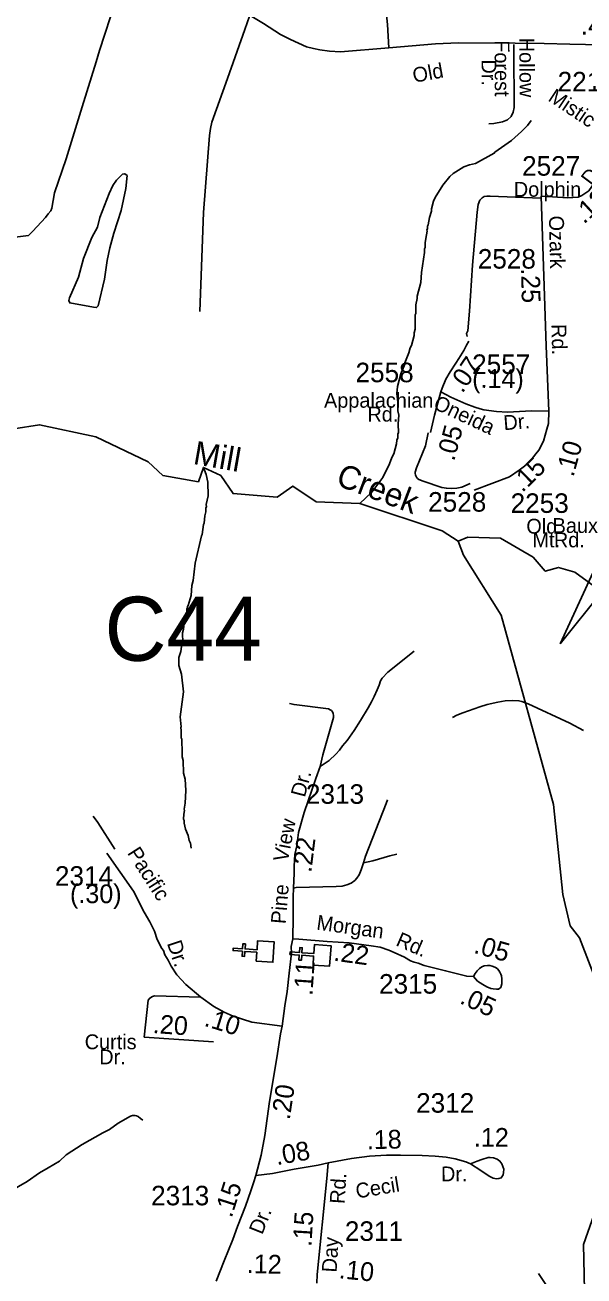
# Model space of a CAD drawing. Extents: x 1547597 to 1699558, y 810033 to 920809.
# Drawn here: x 1635460 to 1639035, y 882486 to 890487 of the extents above; entities that cross this region are included whole.
import ezdxf

# ---------------------------------------------------------------- set-up
doc = ezdxf.new("R2010")
doc.units = 0
for name, color, linetype in [('Exist Cultural Church CELL', 7, 'Continuous'), ('Exist Hydrographic Creek Single Shore', 7, 'Continuous'), ('Exist Hydrographic Creek Single Shore Label', 7, 'Continuous'), ('Exist Hydrographic Misc Water Feature', 7, 'Continuous'), ('Exist Road Non-System Type 51', 7, 'Continuous'), ('Exist Road Non-System Type 51 Label', 7, 'Continuous'), ('Exist Road Primary NC Attributed', 7, 'Continuous'), ('Exist Road Primary NC Label', 7, 'Continuous'), ('Exist Road Primary NC Service Mileage Hundredths English Label', 7, 'Continuous'), ('Exist Road Secondary Mileage Hundredths English Label', 7, 'Continuous'), ('Exist Road Secondary Structure Culvert Attributed CELL', 7, 'Continuous'), ('Exist Road Secondary Structure Culvert Number Label', 7, 'Continuous'), ('Exist Road Secondary Type 41 Attributed', 7, 'Continuous'), ('Exist Road Secondary Type 51 Attributed', 7, 'Continuous'), ('Exist Road Secondary Type 51 Label', 7, 'Continuous'), ('Exist Road Secondary Type 51 Number Label', 7, 'Continuous')]:
    doc.layers.add(name, color=color, linetype=linetype)

msp = doc.modelspace()

# ---------------------------------------------------------------- linework, layer by layer
at = {"layer": 'Exist Cultural Church CELL'}
for points in [[(1636938.6, 884499.3), (1636942.4, 884556.1), (1636866.5, 884561.4), (1636864.2, 884529.5), (1636848.3, 884530.6), (1636850.5, 884562.5), (1636790.5, 884566.7), (1636791.7, 884582.7), (1636851.6, 884578.5), (1636853.9, 884610.4), (1636869.8, 884609.3), (1636867.6, 884577.4), (1636943.5, 884572.1), (1636947.7, 884629.6), (1637053.9, 884622.2), (1637044.8, 884491.9)], [(1637301.9, 884474.6), (1637305.8, 884531.4), (1637229.8, 884536.7), (1637227.6, 884504.8), (1637211.7, 884505.9), (1637213.9, 884537.8), (1637153.9, 884542), (1637155, 884558), (1637215, 884553.8), (1637217.2, 884585.7), (1637233.2, 884584.6), (1637230.9, 884552.7), (1637306.9, 884547.4), (1637311, 884604.9), (1637417.2, 884597.5), (1637408.1, 884467.2)]]:
    msp.add_lwpolyline(points, close=True, dxfattribs=at)
at = {"layer": 'Exist Hydrographic Creek Single Shore'}
for points in [[(1635388.3, 887904.6), (1635553.4, 887929.9), (1635913.3, 887853.1), (1636246.5, 887693.9), (1636341.7, 887604.6), (1636569.2, 887565.9), (1636601, 887657.3), (1636711.9, 887605.2), (1636790, 887489.8), (1637072.6, 887467.5), (1637173, 887538.2), (1637321.7, 887437.7), (1637600.5, 887426.6), (1638127, 887252.5), (1638229.6, 887185.5)], [(1639148.8, 886862), (1638975, 886987.3), (1638872, 887017.6), (1638787.2, 886993.4), (1638710.4, 887082.3), (1638500.3, 887203.7), (1638292.3, 887211.7), (1638229.6, 887185.5)], [(1639039.7, 882297), (1639031, 882687.5), (1639195, 883153.6), (1639240, 883379.2), (1639254, 883871.3), (1639199, 884144.9), (1639005, 884647.8), (1638947, 884724.5), (1638900, 884925.7), (1638840, 885501.4), (1638503.9, 886713), (1638264, 887096.5), (1638229.6, 887185.5)]]:
    msp.add_lwpolyline(points, dxfattribs=at)
at = {"layer": 'Exist Hydrographic Misc Water Feature'}
for points in [[(1638696, 889876.5), (1638673.5, 889844.9), (1638634.9, 889805.6), (1638570, 889748.7), (1638464.8, 889672.5), (1638460.7, 889666.5), (1638341.6, 889600.6), (1638301.6, 889593.2), (1638265.4, 889579.9), (1638198.6, 889537.1), (1638176.4, 889517.4), (1638131.5, 889462.1), (1638082.3, 889383), (1638071.8, 889359.2), (1638059.1, 889311.4), (1638058.8, 889295.4), (1638046.2, 889255.6), (1638037.3, 889207.7), (1638033.2, 889199.8), (1638033, 889183.9), (1638028.8, 889176), (1638030.7, 889167.9), (1638028.3, 889144), (1638019.6, 889096.1), (1638019.1, 889064.1), (1638014.9, 889056.2), (1638014.6, 889032.2), (1637996.4, 888904.5), (1637991.4, 888840.6), (1637968, 888752.9), (1637967.7, 888736.9), (1637959.1, 888697.2), (1637958.2, 888641.2), (1637954.1, 888633.2), (1637954.6, 888541.2), (1637948.2, 888517.3), (1637947.9, 888501.3), (1637930.9, 888437.7), (1637922.6, 888421.8), (1637914.1, 888389.9), (1637889.1, 888326.3), (1637889, 888318.3), (1637864, 888254.8), (1637842.6, 888175.1), (1637837.9, 888129.3), (1637845.1, 888075.1), (1637844.2, 888019.2), (1637849.7, 887991.1), (1637846.9, 887935.1), (1637847.9, 887879.1), (1637843.8, 887871.1), (1637843.4, 887847.1), (1637837.1, 887831.2), (1637834.8, 887807.3), (1637817.7, 887743.6), (1637805.3, 887719.8), (1637790.7, 887680), (1637747.3, 887592.8), (1637677.8, 887498), (1637600.5, 887426.6)], [(1635801, 888873.4), (1635744.8, 888742.4), (1635739.9, 888724.3), (1635745.8, 888709.1), (1635898.3, 888681.2), (1635917.9, 888679.3), (1635928.7, 888691.3), (1635967.3, 888860.4), (1635985.6, 888981.3), (1636003.3, 889061.3), (1636027.3, 889156.4), (1636074.7, 889301.1), (1636103.8, 889440.1), (1636112.5, 889523.2), (1636097.6, 889535.5), (1636083.9, 889532.8), (1636044, 889495.4), (1636020.9, 889459.4), (1635997.5, 889408.3), (1635937.9, 889256.1), (1635923.5, 889194.2), (1635887.7, 889128.1), (1635834.4, 888992.5), (1635801, 888873.4)], [(1636523.2, 885221.7), (1636517.8, 885253.8), (1636510, 885269.9), (1636502.6, 885302.1), (1636485.2, 885342.4), (1636477.9, 885382.5), (1636478.1, 885398.5), (1636474.3, 885406.6), (1636474.8, 885438.6), (1636479.2, 885462.5), (1636477.3, 885470.6), (1636484, 885510.5), (1636489.3, 885590.3), (1636484.4, 885662.4), (1636473.1, 885702.6), (1636470.3, 885782.7), (1636464.8, 885806.8), (1636465.8, 885870.7), (1636461.9, 885878.7), (1636462.6, 885918.7), (1636458.8, 885926.8), (1636459.5, 885974.8), (1636455.8, 885992.8), (1636457.9, 885998.8), (1636452.9, 886062.9), (1636473.5, 886222.5), (1636461.3, 886334.8), (1636444.3, 886391), (1636443.1, 886441.1), (1636455.7, 886478.8), (1636460.2, 886510.8), (1636468.6, 886534.6), (1636467.7, 886598.7), (1636474, 886622.6), (1636481.2, 886696.4), (1636489.5, 886718.2), (1636489.7, 886728.3), (1636493.8, 886734.2), (1636494.1, 886752.1), (1636498.2, 886758.1), (1636498.3, 886768.1), (1636502.4, 886774), (1636521.5, 886837.6), (1636526.5, 886901.6), (1636535, 886933.4), (1636548.9, 887045.3), (1636587.6, 887220.6), (1636591.8, 887228.5), (1636600.9, 887292.4), (1636605, 887300.2), (1636609.8, 887348.1), (1636616.1, 887372), (1636616.5, 887398.1), (1636620.6, 887404), (1636618.9, 887420), (1636631.8, 887475.8), (1636629.3, 887563.8), (1636618, 887612), (1636601, 887657.3)]]:
    msp.add_lwpolyline(points, dxfattribs=at)
at = {"layer": 'Exist Road Non-System Type 51'}
for points in [[(1636100.5, 890821.6), (1636085.6, 890786.8), (1636040.9, 890644.4), (1635936.7, 890323.6), (1635914.1, 890251.8), (1635825.5, 889962.6), (1635722.8, 889631.7), (1635648.1, 889412.5), (1635630.7, 889315.6), (1635625.1, 889298.9), (1635608.9, 889279), (1635590.6, 889255.2), (1635510, 889168), (1635481.8, 889140.1), (1635240.7, 889110.7), (1635122, 889026.3)], [(1636896.4, 890543.3), (1636864.9, 890457.2), (1636754.1, 890144), (1636655, 889865.1), (1636646.8, 889825.2), (1636640.3, 889779.1), (1636602.1, 889287.8), (1636578.4, 888655.2)], [(1638585.1, 890361.9), (1638586.5, 890300.3), (1638587.7, 889984.5), (1638587.3, 889958.5), (1638581.1, 889928.6), (1638569, 889902.6), (1638544.7, 889880.9), (1638512.6, 889867.1), (1638458.6, 889857.6), (1638426.5, 889854.1)], [(1638758.9, 889379.7), (1638435.2, 889392.6), (1638415.2, 889392.8), (1638395.3, 889389), (1638383.1, 889381), (1638369.1, 889367.3), (1638358.9, 889339.3), (1638352.5, 889289.4), (1638321.3, 888949.8), (1638302.8, 888656), (1638290.9, 888531.1), (1638283.7, 888514.4), (1638288.2, 888494.4)], [(1638306.4, 887553.8), (1638252.5, 887531.3), (1638221.3, 887524.5), (1638190.5, 887521.9), (1638155.3, 887523.5), (1638126.5, 887528.4), (1638006.9, 887569.5), (1637979.1, 887579.9), (1637969.7, 887587.3), (1637963.2, 887594), (1637958.6, 887603.9), (1637956.5, 887610.1), (1637955.3, 887618.4), (1637955.4, 887626), (1637963.6, 887654), (1638021.1, 887794.5), (1638038.3, 887877.3)], [(1637947.6, 886480.9), (1637919.6, 886459.3), (1637820.9, 886380.4), (1637779.2, 886346.7), (1637744.2, 886310), (1637734.1, 886293), (1637723.9, 886265.1), (1637711.5, 886235.2), (1637693.2, 886191.3), (1637674.9, 886157.7), (1637654.5, 886119.9), (1637605.8, 886038.2), (1637564.1, 885974.4), (1637520.2, 885911.3), (1637490.5, 885875.5), (1637470.3, 885849.7), (1637447.4, 885823.7), (1637405.7, 885782.1), (1637347.3, 885744.7)], [(1637347.3, 885744.7), (1637364, 885818.6), (1637432.1, 886058), (1637432.2, 886069.8), (1637430.4, 886082.6), (1637426.5, 886093.9), (1637420.6, 886102), (1637411.7, 886107.6), (1637400.6, 886112), (1637181.1, 886140.1), (1637151, 886146.3)], [(1639032.1, 885975), (1638943.1, 886021.3), (1638678.2, 886146), (1638636.2, 886158.9), (1638618.3, 886164.5), (1638576.5, 886166.5), (1638530.4, 886163.2), (1638484.2, 886155.8), (1638416.3, 886140.4), (1638368.2, 886126.7), (1638259.7, 886087.9), (1638221.8, 886072.3), (1638193.5, 886058.4)], [(1637778.5, 885530.4), (1637768.5, 885508.4), (1637637.5, 885169.8), (1637623.9, 885127.7)], [(1636033.6, 885214.9), (1635924.6, 885385.6), (1635895, 885425.8)], [(1637837.5, 885184), (1637793.5, 885172.5), (1637683.2, 885141.5), (1637623.9, 885127.7)], [(1637623.9, 885127.7), (1637608.8, 885084.2), (1637596.5, 885052.2), (1637582.3, 885030.3), (1637568.1, 885014.5), (1637546, 884998.8), (1637518.1, 884987), (1637487.8, 884979.2), (1637449.9, 884977.5), (1637193.8, 884969.9), (1637177.9, 884966.2)], [(1636213.2, 883482.4), (1636197.8, 883493.7), (1636183.9, 883505.8), (1636172.6, 883509.7), (1636164, 883512), (1636148.2, 883511.4), (1636134.1, 883508.2), (1636055.7, 883463), (1635999.3, 883423.5), (1635957.2, 883402), (1635824.5, 883327.2), (1635724, 883260.2), (1635679.6, 883220.5), (1635607.3, 883177.4), (1635553, 883145.8), (1635472.7, 883090.6), (1635418.3, 883057.1), (1635321.3, 883003), (1635260.4, 883006.7), (1635210.6, 883008.5), (1635164.2, 883038.9)], [(1639229.6, 882228.4), (1639166.8, 882231.2), (1639073.2, 882233.6), (1639042.9, 882236.4), (1639027, 882240.5), (1639007.4, 882244.5), (1638971.8, 882255.2), (1638931.4, 882273.3), (1638907.5, 882289.6), (1638885.7, 882309.6), (1638824.3, 882380.3), (1638744.1, 882500.8)]]:
    msp.add_lwpolyline(points, dxfattribs=at)
at = {"layer": 'Exist Road Primary NC Attributed'}
for points in [[(1637786.1, 890341.5), (1637478.3, 890315.8), (1637407, 890320), (1637345.9, 890328.9), (1637305.5, 890335.8), (1637259.4, 890347.3), (1637157.7, 890395), (1637094.7, 890426.9), (1636984.6, 890497.3), (1636857.7, 890572.8), (1636794.3, 890610), (1636729.8, 890647.8), (1636689.4, 890671.9), (1636649.8, 890689.7), (1636611, 890708.6), (1636579, 890719.1), (1636509.8, 890743.2), (1636430.4, 890763.6), (1636185.5, 890811.3), (1636009.4, 890841.5), (1635859.5, 890864.6), (1635709.4, 890893.7), (1635576.7, 890916.7), (1635502.3, 890929.9)], [(1640065, 890415), (1639852, 890369.3), (1639752.9, 890354.6), (1639694.7, 890352.5), (1639627.1, 890350.4), (1639514.3, 890352.5), (1639420.5, 890352.5), (1639268.7, 890357.3), (1639043.7, 890362), (1638943.1, 890363.6), (1638778.9, 890368.8), (1638595.2, 890369.8), (1638232.3, 890373.5), (1638085, 890365.7), (1637786.1, 890341.5)]]:
    msp.add_lwpolyline(points, dxfattribs=at)
at = {"layer": 'Exist Road Secondary Structure Culvert Attributed CELL'}
msp.add_lwpolyline([(1638881.4, 886529.8), (1639216.8, 887256.1), (1639289.5, 886459.5), (1639148.8, 886862)], close=True, dxfattribs=at)
at = {"layer": 'Exist Road Secondary Type 41 Attributed'}
for points in [[(1636584.6, 884269.3), (1636489.2, 884350.9), (1636431.5, 884412.6), (1636393.8, 884466.3), (1636375.9, 884506), (1636353.9, 884538.8), (1636345.6, 884566.6), (1636335.4, 884579.3), (1636304.8, 884638), (1636288.2, 884690.8), (1636257.9, 884749.7), (1636221.7, 884811.8), (1636154.5, 884946.3), (1635983.8, 885189.6)], [(1636584.6, 884269.3), (1636287.9, 884276.8), (1636275, 884272.8), (1636258.1, 884262.9), (1636247.2, 884250), (1636221.4, 884013.3)], [(1637105.2, 884084.4), (1636910.5, 884108.2), (1636791.3, 884147.3), (1636732.9, 884172.4), (1636668, 884209.7), (1636584.6, 884269.3)], [(1636221.4, 884013.3), (1636665.5, 883982.4)]]:
    msp.add_lwpolyline(points, dxfattribs=at)
at = {"layer": 'Exist Road Secondary Type 51 Attributed'}
for points in [[(1637786.1, 890341.5), (1637777.6, 890489.8), (1637767, 890595.3), (1637756, 890705.8), (1637743.9, 890826.7), (1637730.4, 890961.9), (1637716, 891105.5), (1637686.3, 891403.5)], [(1639325.2, 889580.1), (1639275.4, 889592.3), (1639244.5, 889586.4), (1639216.9, 889580.3), (1639181.1, 889565.2), (1639142.4, 889533.9), (1639107.5, 889487.8), (1639065.2, 889427.1), (1639020.6, 889397), (1638997.7, 889386.1), (1638930.4, 889381.4), (1638832.2, 889387.4), (1638761.4, 889391.2)], [(1638761.4, 889391.2), (1638762.4, 889325.8), (1638793.7, 888434.1), (1638809.3, 888017.1)], [(1638119.3, 888140.8), (1638127.3, 888164.8), (1638150.9, 888222.6), (1638178.2, 888268.9), (1638214.9, 888324.9), (1638234.9, 888353.3), (1638266.9, 888404.2), (1638283.6, 888438.3), (1638297.5, 888463.8)], [(1638052.1, 887879.5), (1638079, 887990.8), (1638119.3, 888140.8)], [(1638809.3, 888017.1), (1638699.6, 888018.2), (1638546.1, 888011), (1638474.9, 888013.9), (1638393.8, 888024.8), (1638369.8, 888032.1), (1638335.6, 888041.9), (1638278, 888064.7), (1638183.1, 888106.1), (1638119.3, 888140.8)], [(1638809.3, 888017.1), (1638807.9, 887938.4), (1638797, 887901), (1638775.2, 887824.6), (1638745, 887767.6), (1638726.8, 887743.6), (1638689, 887695.2), (1638653.4, 887664.2), (1638619.2, 887638.7), (1638559, 887597.8), (1638333.2, 887511.5)], [(1637172.8, 884642.3), (1637175.3, 884781.1), (1637175.3, 884909.7), (1637177.9, 884966.2), (1637180.5, 885061.4), (1637180.5, 885107.7), (1637185.6, 885182.2), (1637197.5, 885235.9), (1637209.6, 885322.2), (1637245.9, 885449.4), (1637320.1, 885667.5), (1637347.3, 885744.7)], [(1637105.2, 884084.4), (1637121.1, 884213.7), (1637137, 884305.2), (1637149, 884422.5), (1637164.9, 884549.8), (1637162.5, 884593.4), (1637172.8, 884642.3)], [(1637172.8, 884642.3), (1637211.2, 884640.6), (1637393, 884624.9), (1637532.9, 884615.6), (1637672.6, 884596.4), (1637730.7, 884587.8), (1637786.3, 884569.2), (1637820.2, 884554.9), (1637886.1, 884524.4), (1637925.8, 884502.2), (1637949.6, 884491.9), (1637973.5, 884485.6), (1638011.5, 884471.4), (1638149.1, 884438), (1638284.8, 884402.8), (1638328.6, 884400.5)], [(1638328.6, 884400.5), (1638338.8, 884420.3), (1638351.9, 884436.3), (1638367.1, 884452.2), (1638381.3, 884461.9), (1638397.2, 884469.8), (1638417.5, 884472.1), (1638433.3, 884471.4), (1638447.8, 884467.3), (1638465.1, 884461.2), (1638474, 884456.2), (1638481.1, 884451), (1638489.5, 884438.9), (1638495.5, 884429.1), (1638502.8, 884416.8), (1638506.6, 884404.9), (1638509.2, 884387), (1638510, 884373.1)], [(1638510, 884373.1), (1638510.2, 884368.8), (1638508.2, 884354.8), (1638502.1, 884330.9), (1638496.6, 884325.6), (1638487.9, 884321), (1638475.8, 884319.1), (1638453.9, 884321.3), (1638439.9, 884323.4), (1638414.1, 884335.3), (1638388.2, 884349.9), (1638354.4, 884372.2), (1638340.3, 884386.7), (1638328.6, 884400.5)], [(1636935.6, 883128.6), (1636969.4, 883258.1), (1636992.9, 883383.6), (1637023.6, 883600.7), (1637069.3, 883879.9), (1637093.2, 884035), (1637105.2, 884084.4)], [(1637398.1, 883208.3), (1637548, 883236.1), (1637662.1, 883251.8), (1637772.7, 883257.6), (1637860.8, 883258.6), (1638000.5, 883255.5), (1638083.1, 883251.3), (1638152.3, 883245), (1638211.6, 883234), (1638278.2, 883215.1), (1638309.6, 883203.6)], [(1636935.6, 883128.6), (1637042, 883141.7), (1637180.5, 883167.9), (1637335.3, 883195.3), (1637398.1, 883208.3)], [(1637325.9, 882439.4), (1637328.4, 882495.4), (1637389.2, 883109.2), (1637398.1, 883208.3)], [(1638309.6, 883203.6), (1638350.6, 883220.5), (1638380.4, 883230.3), (1638421.9, 883244), (1638435, 883244), (1638454.9, 883241.4), (1638478.5, 883233.5), (1638497.4, 883220.9), (1638509.9, 883203.6), (1638516.2, 883185.2), (1638521.5, 883167.9)], [(1638521.5, 883167.9), (1638519.9, 883147.5), (1638517.3, 883133.3), (1638505, 883112.9), (1638489.2, 883108.7), (1638476.1, 883107.1), (1638454.6, 883110.8), (1638428.4, 883123.4), (1638374.2, 883160.2), (1638309.6, 883203.6)], [(1636682.9, 882453.2), (1636733.5, 882583.3), (1636788, 882719.1), (1636818.4, 882801.4), (1636869, 882931.4), (1636904.1, 883030.6), (1636921.4, 883080.4), (1636935.6, 883128.6)]]:
    msp.add_lwpolyline(points, dxfattribs=at)

# ---------------------------------------------------------------- texts
at = {"layer": 'Exist Hydrographic Creek Single Shore Label'}
for s, rotation, p in [('Mill', 350.02598, (1636529.5, 887680)), ('Creek', 339.26834, (1637440.6, 887546.9))]:
    msp.add_text(s, height=150, rotation=rotation, dxfattribs=at).set_placement(p)
at = {"layer": 'Exist Road Non-System Type 51 Label'}
for s, p in [('Forest', (1638463, 890389.1)), ('Hollow', (1638621.1, 890405.3)), ('Dr.', (1638379.3, 890266.3))]:
    msp.add_text(s, height=95, rotation=270.21428, dxfattribs=at).set_placement(p)
at = {"layer": 'Exist Road Primary NC Label'}
msp.add_text('Old', height=95, rotation=10.32179, dxfattribs=at).set_placement((1637947.5, 890116.7))
at = {"layer": 'Exist Road Primary NC Service Mileage Hundredths English Label'}
msp.add_text('.43', height=125, rotation=358.79817, dxfattribs=at).set_placement((1639013.6, 890425.1))
at = {"layer": 'Exist Road Secondary Mileage Hundredths English Label'}
for s, rotation, p in [('.12', 42.73419, (1639034.9, 889209.4)), ('.25', 271.28166, (1638632.3, 888929.8)), ('.07', 55.68348, (1638257.2, 888126.7)), ('(.14)', 359.51604, (1638319.2, 888166.8)), ('.05', 75.0969, (1638204.4, 887692.8)), ('.10', 74.42065, (1638966.3, 887591.7)), ('.15', 44.40808, (1638640.4, 887492)), ('.22', 82.90441, (1637290.5, 885062.5)), ('(.30)', 359.70619, (1635747.5, 884871.1)), ('.22', 352.15288, (1637429.3, 884503)), ('.05', 344.24791, (1638324, 884553.4)), ('.11', 86.01039, (1637297.4, 884275.6)), ('.05', 335.16384, (1638233.5, 884232.5)), ('.20', 356.02948, (1636274.6, 884039.9)), ('.10', 342.76539, (1636599.7, 884087.2)), ('.20', 81.42468, (1637152.4, 883480.4)), ('.18', 1.42777, (1637646.8, 883296)), ('.12', 359.54047, (1638330.1, 883313.3)), ('.08', 9.94001, (1637070.1, 883194)), ('.15', 72.44424, (1636781.1, 882852.8)), ('.15', 86.42389, (1637290.9, 882671.1)), ('.12', 358.68202, (1636877.1, 882504.7)), ('.10', 354.35745, (1637464, 882471.5))]:
    msp.add_text(s, height=120, rotation=rotation, dxfattribs=at).set_placement(p)
at = {"layer": 'Exist Road Secondary Structure Culvert Number Label'}
msp.add_text('C44', height=410.1, dxfattribs=at).set_placement((1635968.5, 886420.2))
at = {"layer": 'Exist Road Secondary Type 51 Label'}
for s, rotation, p in [('Mistic', 326.20486, (1638798.8, 890007)), ('Dr.', 53.14711, (1639083.6, 889453.8)), ('Ozark', 271.28166, (1638810.6, 889266.9)), ('Rd.', 271.37394, (1638826.4, 888573.1)), ('Oneida', 334.92805, (1638064.5, 888036.6)), ('Dr.', 4.49616, (1638522.9, 887894.8)), ('Dr.', 75.31464, (1637249.3, 885542.6)), ('View', 78.87108, (1637139.4, 885129.3)), ('Pacific', 302.57837, (1636110.6, 885191.2)), ('Pine', 85.29787, (1637126.6, 884734.4)), ('Morgan', 352.15288, (1637320.2, 884701.5)), ('Dr.', 288.44948, (1636366.7, 884614.3)), ('Rd.', 336.62629, (1637825.4, 884601.4)), ('Dr.', 0.30771, (1638120.5, 883090.7)), ('Rd.', 86.42389, (1637503.1, 882944.6)), ('Cecil', 9.47842, (1637582.3, 882980.7)), ('Dr.', 68.09767, (1636976.6, 882745.3)), ('Day', 86.42389, (1637452.2, 882506))]:
    msp.add_text(s, height=95, rotation=rotation, dxfattribs=at).set_placement(p)
for s, p in [('Dolphin', (1638585.9, 889388.5)), ('Appalachian', (1637372.1, 888038.8)), ('Rd.', (1637649.6, 887950.1)), ('Old', (1638665.8, 887233.6)), ('Baux', (1638834.2, 887238)), ('Mt.', (1638704.9, 887146.1)), ('Rd.', (1638842, 887146.1)), ('Curtis', (1635841.7, 883935.9)), ('Dr.', (1635934.5, 883839.4))]:
    msp.add_text(s, height=95, dxfattribs=at).set_placement(p)
at = {"layer": 'Exist Road Secondary Type 51 Number Label'}
for s, p in [('2210', (1638865.9, 890062.1)), ('2527', (1638638.8, 889523.1)), ('2528', (1638355.3, 888928.7)), ('2557', (1638319.4, 888254.9)), ('2558', (1637573.6, 888201.9)), ('2528', (1638037.9, 887374.3)), ('2253', (1638565.5, 887366.2)), ('2313', (1637256.4, 885505.6)), ('2314', (1635651.2, 884981.5)), ('2315', (1637723.9, 884291.5)), ('2312', (1637961, 883530.1)), ('2313', (1636266.4, 882937.5)), ('2311', (1637505.6, 882710.1))]:
    msp.add_text(s, height=125, dxfattribs=at).set_placement(p)

doc.saveas('drawing.dxf')
